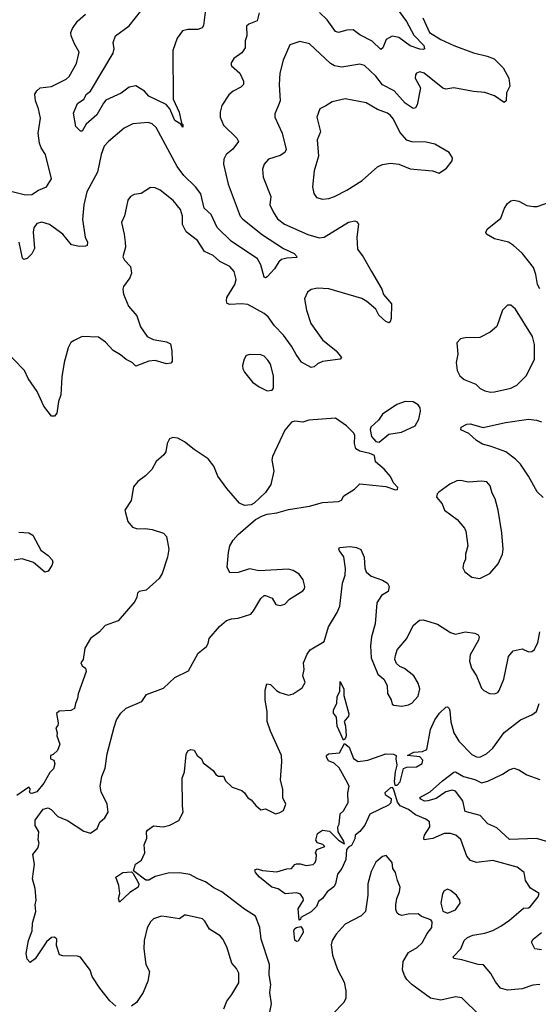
# Model space of a CAD drawing. Extents: x 1690054 to 1842981, y 782881 to 914114.
# Tile 455 of 656: x 1801319 to 1804515, y 800853 to 806914. Entities that reach past the tile are written whole.
import ezdxf

# ---------------------------------------------------------------- set-up
doc = ezdxf.new("R2010")
doc.units = 0

msp = doc.modelspace()

# ---------------------------------------------------------------- linework, layer by layer
at = {"layer": '0CON10XD'}
for points in [[(1802466.6, 806993.4), (1802451.3, 806878.7), (1802443.8, 806865), (1802416.9, 806853.1), (1802355, 806854.5), (1802322.5, 806845), (1802289.8, 806800.2), (1802263.3, 806725), (1802264.3, 806425.7), (1802301.8, 806345), (1802317, 806277), (1802325, 806270), (1802325, 806252.5), (1802311.7, 806271.7), (1802275, 806293.8), (1802244.7, 806364.7), (1802222.7, 806392.7), (1802115, 806444.1), (1802088.6, 806475), (1802035, 806507.5), (1801995, 806498.6), (1801945, 806461.9), (1801850.9, 806419.1), (1801835, 806401.2), (1801795, 806328.8), (1801728.5, 806271.5), (1801705, 806227.5), (1801695, 806227.5), (1801665, 806256.7), (1801651.3, 806338.7), (1801675, 806398.8), (1801714.2, 806425), (1801732.1, 806455), (1801756.7, 806475), (1801895, 806707.5), (1801901.5, 806735), (1801895.6, 806775), (1801910.6, 806815), (1801995, 806876.9), (1802072.2, 806975)], [(1803804.4, 806925.6), (1803845, 806836.2), (1803915, 806793.2), (1803995, 806755.8), (1804115, 806711.2), (1804200.7, 806690.7), (1804242.8, 806672.8), (1804298.3, 806618.3), (1804334.3, 806555), (1804339.2, 806505), (1804320, 806465), (1804316.7, 806415), (1804305, 806403.8), (1804245.9, 806445.9), (1804185, 806465.8), (1804115, 806471.9), (1803995, 806495.6), (1803945, 806487.5), (1803926.7, 806493.3), (1803811.2, 806585), (1803785, 806594.2), (1803765, 806586), (1803758, 806575), (1803757.5, 806555), (1803790, 806495), (1803769.1, 806390.9), (1803757.6, 806372.4), (1803745, 806367.5), (1803695, 806401.5), (1803626.6, 806476.6), (1803554.3, 806514.3), (1803515, 806566.2), (1803445, 806631.9), (1803415, 806641.4), (1803305, 806622.7), (1803260.4, 806630.4), (1803235.4, 806645.4), (1803105, 806765.6), (1803045, 806780.6), (1802985, 806760), (1802943.1, 806665), (1802922.1, 806585), (1802917.9, 806515), (1802925.5, 806415), (1802915, 806389.2), (1802892.5, 806335), (1802892, 806315), (1802936.5, 806215), (1802962.5, 806115), (1802953.2, 806096.8), (1802925, 806078.6), (1802852, 806055), (1802825.8, 806025), (1802815.8, 805995), (1802820, 805945), (1802866.4, 805826.4), (1802860.6, 805775), (1802880.9, 805730.9), (1802908.5, 805688.5), (1802951.4, 805655), (1803095, 805591.8), (1803165, 805570.8), (1803195, 805575.5), (1803345, 805667.8), (1803385, 805675.8), (1803395, 805672), (1803406.9, 805655), (1803397.1, 805575), (1803402.1, 805502.1), (1803435.5, 805455.5), (1803486.4, 805363.6), (1803551.2, 805255), (1803561.7, 805221.7), (1803610, 805165), (1803608, 805075), (1803602.5, 805055), (1803595, 805047.5), (1803575, 805056.7), (1803532.9, 805095), (1803513.1, 805133.1), (1803459.5, 805179.5), (1803428.1, 805198.1), (1803225, 805258.5), (1803155, 805261.5), (1803115.5, 805254.5), (1803092.8, 805237.2), (1803074.3, 805195), (1803086.3, 805126.3), (1803114.4, 805045), (1803185, 804944.2), (1803269.2, 804875), (1803303.3, 804835), (1803295, 804823.8), (1803185, 804809.2), (1803155, 804795.8), (1803135, 804778), (1803115, 804774.2), (1803055.4, 804805.4), (1803023.2, 804853.2), (1802994.6, 804905), (1802945, 804972.5), (1802890.1, 805030.1), (1802851.1, 805085), (1802825, 805106.7), (1802725, 805161.9), (1802685.6, 805165.6), (1802615, 805160.8), (1802597.7, 805167.7), (1802592.9, 805182.9), (1802595.8, 805205), (1802645, 805283.8), (1802654.1, 805314.1), (1802641.4, 805365), (1802615, 805395.6), (1802553.3, 805425), (1802512.1, 805462.1), (1802458.3, 805488.3), (1802414.7, 805554.7), (1802345, 805609.2), (1802323.4, 805653.4), (1802322.9, 805705), (1802311.1, 805745), (1802265, 805800.6), (1802185.5, 805865.5), (1802155, 805878.6), (1802125, 805880.8), (1802067.5, 805845), (1802025, 805838.8), (1802003.3, 805825), (1801985, 805802.5), (1801976.2, 805755), (1801965, 805707.5), (1801946, 805665), (1801964.2, 805595), (1801970, 805545), (1801970.8, 805515), (1801955.7, 805455), (1801964.5, 805434.5), (1802002.5, 805395), (1802009.4, 805355), (1801997.5, 805325), (1801958.3, 805271.7), (1801954.2, 805255), (1801958.5, 805225), (1801990.6, 805150.6), (1802042, 805092), (1802063.7, 805023.7), (1802106, 804965), (1802142.5, 804945), (1802225, 804931.2), (1802248.3, 804918.3), (1802258, 804875), (1802259.2, 804810.8), (1802250, 804800), (1802225, 804796), (1802155, 804815.8), (1802115, 804812), (1802035, 804782.5), (1802012.5, 804805), (1801975, 804822), (1801940.9, 804850.9), (1801895, 804877.5), (1801848.7, 804928.7), (1801805, 804960), (1801705, 804963.8), (1801655, 804940), (1801635, 804926.7), (1801618, 804895), (1801593.5, 804805), (1801579.5, 804715), (1801572.2, 804605), (1801558.9, 804565), (1801548.3, 804491.7), (1801535, 804473.3), (1801515, 804473.8), (1801467.5, 804535), (1801428, 804625), (1801371.9, 804705), (1801350, 804755), (1801214, 804895)], [(1801274.1, 805855.9), (1801355, 805835.5), (1801395, 805838.8), (1801435, 805864.5), (1801485.3, 805884.7), (1801514.5, 805935), (1801477.5, 806085), (1801451.9, 806125), (1801440.8, 806155), (1801433.1, 806215), (1801447.4, 806307.4), (1801435.4, 806365), (1801416.7, 806415), (1801413.3, 806455), (1801425, 806476), (1801445, 806494), (1801515, 806504), (1801605, 806547.5), (1801625, 806564), (1801669.4, 806645), (1801685.4, 806714.6), (1801658.1, 806765), (1801635.7, 806815), (1801634.2, 806835), (1801645, 806861.2), (1801675.7, 806905), (1801725, 806947.5)], [(1802794.2, 806955.8), (1802782, 806908), (1802732.3, 806887.7), (1802717.5, 806875), (1802718.8, 806815), (1802708.8, 806785), (1802707.9, 806742.1), (1802689.3, 806710.7), (1802640, 806675), (1802620, 806645), (1802625, 806630), (1802675.8, 806585), (1802698, 806535), (1802698, 806515), (1802681.7, 806498.3), (1802635.5, 806474.5), (1802607.6, 806452.4), (1802565, 806386.2), (1802554.5, 806345), (1802555.6, 806315), (1802574.4, 806265), (1802657.1, 806185), (1802667.1, 806165), (1802632.6, 806117.4), (1802590.8, 806085), (1802576.7, 806055), (1802574.5, 806025), (1802605, 805902), (1802678.5, 805705), (1802695, 805685.6), (1802815, 805589.1), (1802945, 805506), (1803010, 805475), (1803030, 805455), (1803025, 805450), (1802965, 805446.9), (1802932.6, 805437.4), (1802915.7, 805424.3), (1802890.3, 805379.7), (1802845, 805332), (1802835, 805326.2), (1802825, 805330), (1802804.5, 805405), (1802785, 805442.5), (1802621.8, 805551.8), (1802536.1, 805635), (1802500, 805715), (1802456.7, 805755), (1802435, 805843.3), (1802403.4, 805885), (1802330.8, 805955), (1802290.3, 806010.3), (1802160.9, 806250.9), (1802135, 806274.2), (1802111.3, 806281.3), (1802016.6, 806273.4), (1801963.3, 806246.7), (1801867.1, 806165), (1801840.6, 806135), (1801820.7, 806085), (1801799.6, 805975), (1801732.7, 805855), (1801713.8, 805775), (1801707.2, 805685), (1801723.6, 805576.4), (1801737.2, 805545), (1801734.3, 805525), (1801725, 805519.6), (1801688.8, 805518.8), (1801638.2, 805528.2), (1801584.5, 805594.5), (1801502.7, 805652.7), (1801455, 805668), (1801425, 805660), (1801406.8, 805633.2), (1801403.4, 805606.6), (1801411.4, 805505), (1801395, 805473.8), (1801365, 805443.3), (1801345, 805437.5), (1801336.4, 805446.4), (1801315.6, 805545.6)], [(1803657.1, 806965), (1803702.8, 806902.8), (1803748.7, 806818.7), (1803808.9, 806755), (1803814.1, 806735.9), (1803808.7, 806731.3), (1803785, 806733.1), (1803725, 806753.9), (1803655, 806804.5), (1803615, 806813.3), (1803577.3, 806792.7), (1803558, 806742), (1803545, 806731.2), (1803492, 806782), (1803415, 806822.2), (1803375, 806851.1), (1803335, 806849.6), (1803285, 806835.5), (1803265, 806841.5), (1803214.2, 806914.2), (1803167.8, 806957.8)], [(1803185, 805810), (1803225, 805814.2), (1803260, 805825), (1803335, 805864.4), (1803429.2, 805925), (1803525, 806009.4), (1803555, 806022.9), (1803605, 806030.8), (1803655, 806026), (1803725, 805996), (1803863.6, 805983.6), (1803905, 805970), (1803949.5, 806000.5), (1803983.6, 806046.4), (1803986.7, 806065), (1803965, 806096.2), (1803877.3, 806147.3), (1803825, 806161.4), (1803735, 806161.9), (1803705, 806172.9), (1803661.2, 806221.2), (1803622.1, 806302.1), (1803605, 806324.4), (1803585, 806340), (1803525, 806361.5), (1803455, 806401.9), (1803325, 806426.5), (1803245, 806408.6), (1803205.5, 806384.5), (1803170, 806365), (1803151.4, 806315), (1803173.3, 806225), (1803152.8, 806175), (1803160.9, 806075), (1803134.4, 805985), (1803124, 805885), (1803131.2, 805845), (1803149.5, 805819.5), (1803185, 805810)], [(1804525, 805257.8), (1804511.2, 805285), (1804500.9, 805345), (1804485, 805388.6), (1804415, 805476.5), (1804362.2, 805525), (1804330.8, 805545), (1804245, 805565.6), (1804196.7, 805595), (1804191.2, 805605), (1804200, 805625), (1804285, 805692.5), (1804306.7, 805755), (1804326.1, 805783.9), (1804345, 805798.8), (1804365, 805803.8), (1804395, 805798), (1804445, 805771.4), (1804485, 805764.3), (1804507.5, 805765), (1804585, 805790.8)], [(1804220.5, 804620.5), (1804245, 804623.3), (1804345, 804645.6), (1804382, 804665), (1804442.9, 804725), (1804491.4, 804825), (1804491.4, 804915), (1804480, 804965), (1804375, 805133.3), (1804345, 805157.5), (1804325, 805157.5), (1804294.2, 805125.8), (1804258.8, 805025), (1804218.8, 804991.2), (1804155, 804958.8), (1804065, 804956.2), (1804035, 804950), (1804013.8, 804925), (1804018.8, 804855), (1804008.8, 804805), (1804016.2, 804755), (1804032.7, 804722.7), (1804058.8, 804698.8), (1804130.9, 804670.9), (1804158, 804645), (1804185, 804630), (1804220.5, 804620.5)], [(1802845, 804630), (1802875, 804633.3), (1802884, 804646), (1802882.8, 804722.8), (1802865, 804793.3), (1802849.1, 804819.1), (1802825, 804842.9), (1802805, 804852), (1802737, 804853), (1802715, 804847.5), (1802702.5, 804825), (1802693.3, 804785), (1802693.8, 804765), (1802704.2, 804744.2), (1802753.4, 804683.4), (1802795, 804654.2), (1802845, 804630)], [(1803535, 804313.3), (1803595, 804361.9), (1803672.5, 804375), (1803756.6, 804413.4), (1803780, 804455), (1803790, 804505), (1803786.7, 804525), (1803775, 804542.5), (1803745, 804561.2), (1803695, 804563.3), (1803644.3, 804545.7), (1803556.2, 804485), (1803530.9, 804449.1), (1803484.2, 804405.8), (1803478.3, 804391.7), (1803487.7, 804347.7), (1803515, 804317.5), (1803535, 804313.3)], [(1801911.3, 800841.3), (1801875, 800873.8), (1801813, 800953), (1801767.1, 801025), (1801753.6, 801063.6), (1801695, 801143.8), (1801675, 801150), (1801585, 801151.2), (1801565, 801157.5), (1801545.8, 801215), (1801548, 801255), (1801535, 801266.2), (1801515, 801263.8), (1801485, 801238), (1801415, 801133.3), (1801385, 801110), (1801365, 801130), (1801360, 801165), (1801374.2, 801245), (1801395.5, 801304.5), (1801397.9, 801352.1), (1801419.2, 801425), (1801415.6, 801465), (1801420.8, 801495), (1801414, 801565), (1801399.2, 801625), (1801410.8, 801715), (1801400, 801775), (1801431.2, 801815), (1801440, 801845), (1801432.5, 801865), (1801436.7, 801915), (1801414.2, 801954.2), (1801415, 801987.5), (1801465, 802053.3), (1801495, 802063.3), (1801513, 802053), (1801555, 802010), (1801615, 801984), (1801715, 801918), (1801755, 801906.7), (1801796.7, 801935), (1801813.8, 801975), (1801845, 802000), (1801863.8, 802035), (1801859.2, 802085), (1801821.4, 802161.4), (1801814.4, 802195), (1801825.8, 802255), (1801846.1, 802306.1), (1801858, 802395), (1801901.7, 802558.3), (1801915.7, 802605), (1801942.5, 802645), (1801974.7, 802675.3), (1802071.9, 802718.1), (1802100.2, 802759.8), (1802205, 802800), (1802275, 802864), (1802360, 802905), (1802418.8, 803015), (1802470, 803055), (1802481.2, 803075), (1802487.5, 803105), (1802550.5, 803179.5), (1802594.3, 803215.7), (1802625, 803225.8), (1802665, 803229.2), (1802743.3, 803255), (1802761.2, 803275), (1802805, 803352), (1802825, 803368.8), (1802835, 803370), (1802875, 803352.5), (1802898, 803315), (1802925, 803307.8), (1802953.2, 803316.8), (1802982.7, 803347.3), (1803065, 803399.2), (1803075, 803411.2), (1803076.9, 803425), (1803065.9, 803465.9), (1803041.2, 803501.2), (1803004.3, 803524.3), (1802975, 803532), (1802795, 803521.2), (1802735, 803533.3), (1802665, 803511.2), (1802615, 803510), (1802598, 803545), (1802606.5, 803635), (1802614.5, 803675), (1802635, 803710), (1802665.8, 803745), (1802772.6, 803837.4), (1802815, 803860), (1802845, 803870.8), (1802905, 803878), (1802975, 803900), (1803105, 803920.6), (1803185, 803942.9), (1803285, 803947.5), (1803303, 803957), (1803317, 803983), (1803382.5, 804025), (1803415, 804056.7), (1803575, 804040), (1803635, 804020), (1803648.3, 804021.7), (1803650, 804035), (1803623, 804063), (1803605, 804102.5), (1803565, 804146.7), (1803511.7, 804191.7), (1803505, 804232.5), (1803477, 804243), (1803415, 804258), (1803391.7, 804271.7), (1803382.5, 804305), (1803383.9, 804353.9), (1803378.3, 804368.3), (1803333.3, 804415), (1803265, 804461.2), (1803100.5, 804449.5), (1803065, 804436.7), (1803015, 804442.5), (1802995, 804437.5), (1802953.3, 804386.7), (1802877.5, 804225), (1802874.1, 804204.1), (1802886.2, 804135), (1802867, 804053), (1802835, 804003.3), (1802765, 803938.8), (1802745, 803928.8), (1802705, 803923.3), (1802675, 803938.8), (1802595, 804028.8), (1802540.8, 804105), (1802516, 804165), (1802480.7, 804210.7), (1802395, 804267.5), (1802335, 804315.8), (1802295, 804338), (1802263, 804343)], [(1804545, 803972.5), (1804508.1, 804008.1), (1804454.5, 804105), (1804405, 804177.8), (1804375, 804208.2), (1804315, 804253.8), (1804225, 804287.7), (1804171.2, 804301.2), (1804135, 804324.7), (1804087, 804367), (1804038.8, 804388.8), (1804040.8, 804405), (1804075, 804424.4), (1804095, 804425.5), (1804175, 804403.6), (1804312.5, 804435), (1804454.6, 804455.4), (1804505, 804449.6), (1804535, 804439.6)], [(1802263, 804343), (1802242.5, 804335), (1802227.5, 804305), (1802220, 804255), (1802206.7, 804235), (1802161.2, 804195), (1802134, 804145), (1802095, 804106.2), (1802048.3, 804071.7), (1802021.7, 804038.3), (1802006.7, 803955), (1801966.7, 803895), (1801986.1, 803826.1), (1802015, 803791.2), (1802045, 803780), (1802092.3, 803782.3), (1802135, 803776), (1802205, 803753.3), (1802223.6, 803733.6), (1802238.8, 803655), (1802230.8, 803605), (1802198, 803505), (1802178.8, 803475), (1802097.9, 803402.1), (1802055, 803394.3), (1802045.7, 803385), (1802041.5, 803358.5), (1802028, 803332), (1801926.6, 803213.4), (1801846, 803185), (1801812, 803145), (1801756, 803105), (1801721.2, 803045), (1801710, 802975), (1801695.8, 802955), (1801705, 802936), (1801725, 802922.5), (1801728.3, 802901.7), (1801680, 802765), (1801676.7, 802735), (1801662.5, 802705), (1801657.5, 802675), (1801635, 802662.5), (1801563, 802657), (1801546.7, 802643.3), (1801557.5, 802585), (1801555, 802570), (1801542.5, 802555), (1801550, 802525), (1801547.5, 802505), (1801566.7, 802455), (1801552.5, 802415), (1801525, 802390), (1801510, 802385), (1801510, 802365), (1801530, 802355), (1801536.4, 802333.6), (1801527, 802303), (1801505, 802280), (1801467.5, 802215), (1801425, 802160), (1801395, 802150), (1801385, 802152.5), (1801380, 802165), (1801387, 802177), (1801375, 802190), (1801301.2, 802138.8)], [(1804155, 803474), (1804216.7, 803505), (1804268.8, 803565), (1804293.8, 803625), (1804298.8, 803655), (1804290.8, 803755), (1804267.1, 803895), (1804248.6, 803965), (1804230.3, 804000.3), (1804218, 804045), (1804198.5, 804068.5), (1804165.6, 804074.4), (1804085, 804066.9), (1804035, 804077.8), (1804012.5, 804075), (1803970, 804055), (1803902.5, 804005), (1803892.5, 803995), (1803887.5, 803975), (1803922.5, 803935), (1803937.5, 803895), (1804015, 803836.7), (1804060, 803785), (1804068.8, 803765), (1804080, 803675), (1804066.7, 803625), (1804066.4, 803593.6), (1804053.3, 803565), (1804050.7, 803540.7), (1804063.3, 803515), (1804105, 803483.3), (1804155, 803474)], [(1801315, 803759.2), (1801375, 803756), (1801401.2, 803741.2), (1801449.7, 803649.7), (1801495.5, 803615.5), (1801518.8, 803588.8), (1801523.8, 803575), (1801518, 803555), (1801495, 803520), (1801475, 803513.3), (1801405, 803572.2), (1801334.5, 803595.5), (1801285, 803586.9)], [(1802860.3, 800805), (1802870.5, 800855), (1802861, 800925), (1802866.2, 800975), (1802856.5, 801035), (1802858.4, 801098.4), (1802807.3, 801255), (1802800, 801325), (1802772, 801395), (1802705, 801438.5), (1802565, 801545.5), (1802515, 801570), (1802465, 801607.5), (1802416.7, 801625), (1802368.6, 801651.4), (1802305, 801662.3), (1802235, 801660.7), (1802155, 801640), (1802115, 801616.7), (1802097, 801617), (1802020, 801675), (1802034, 801715), (1802069.2, 801740.8), (1802090, 801785), (1802087.5, 801835), (1802102, 801875), (1802101.2, 801915), (1802106.2, 801925), (1802145, 801950.8), (1802204.3, 801945.7), (1802245, 801955.8), (1802300, 801985), (1802327.5, 802035), (1802321.9, 802075), (1802320.8, 802245), (1802334.2, 802285), (1802345, 802390), (1802355, 802412.5), (1802375, 802422.5), (1802395, 802416.7), (1802414, 802385), (1802438.8, 802365), (1802450.5, 802340.5), (1802511.7, 802291.7), (1802528.3, 802268.3), (1802545, 802257.5), (1802575, 802256.7), (1802587.7, 802227.7), (1802629.5, 802189.5), (1802688.8, 802168.8), (1802705.5, 802155.5), (1802725, 802123.8), (1802745, 802112), (1802775, 802076), (1802805, 802050), (1802835, 802056.7), (1802895, 802026.2), (1802918.8, 802031.2), (1802945, 802046.7), (1802958.8, 802085), (1802940, 802125), (1802940.8, 802175), (1802925.8, 802235), (1802935.5, 802345), (1802931.9, 802385), (1802864.2, 802535), (1802844.4, 802595), (1802845.5, 802655), (1802831.9, 802725), (1802833, 802787), (1802842.5, 802825), (1802865, 802821.2), (1802901.2, 802785), (1802922.6, 802772.6), (1802975, 802756.2), (1803005, 802763.3), (1803059.5, 802800.5), (1803078.8, 802835), (1803064.3, 802875), (1803072.5, 802915), (1803069.1, 802955), (1803091.2, 803008.8), (1803108.8, 803035), (1803195, 803087.5), (1803223.1, 803176.9), (1803275.8, 803265.8), (1803292.1, 803305), (1803308.1, 803445), (1803325.5, 803494.5), (1803327.9, 803535), (1803317.2, 803607.2), (1803290, 803645), (1803286, 803655), (1803290, 803665), (1803355, 803672.2), (1803395.4, 803665.4), (1803422.3, 803652.3), (1803442.9, 803605), (1803447.2, 803537.2), (1803455, 803516), (1803485, 803488.6), (1803555, 803464.2), (1803585.8, 803445), (1803595.7, 803425), (1803590, 803395), (1803549.4, 803370.6), (1803520, 803325), (1803510, 803195), (1803488.1, 803115), (1803480.9, 803059.1), (1803485.8, 802985), (1803526.7, 802885), (1803563.3, 802855), (1803583.3, 802815), (1803586.2, 802766.2), (1803607.7, 802727.7), (1803615, 802700), (1803625, 802693.8), (1803675, 802688.8), (1803715, 802696.2), (1803735, 802706.7), (1803775, 802750), (1803785.7, 802795), (1803775, 802830), (1803748.8, 802875), (1803690.7, 802920.7), (1803661.7, 802931.7), (1803641.7, 802951.7), (1803631.2, 802975), (1803635, 803000), (1803646.2, 803035), (1803705.7, 803104.3), (1803744, 803185), (1803782.7, 803217.3), (1803805, 803220.8), (1803895, 803193.1), (1803975, 803142.5), (1804005, 803131.2), (1804065, 803145.6), (1804125, 803138), (1804145, 803126.7), (1804150, 803115), (1804147.5, 803095), (1804095.4, 803004.6), (1804092.1, 802965), (1804102.8, 802922.8), (1804134, 802875), (1804165, 802800), (1804180, 802785), (1804215, 802766.7), (1804245, 802763.3), (1804265, 802773.3), (1804273.3, 802785), (1804303.3, 802855), (1804326.9, 802973.1), (1804332.5, 802995), (1804360.7, 803029.3), (1804415, 803041.9), (1804455, 803023.8), (1804475, 803025.5), (1804490.6, 803035), (1804512.4, 803077.6), (1804524.6, 803145.4)], [(1803315, 802480), (1803275, 802566.2), (1803270.8, 802620.8), (1803253.2, 802645), (1803254.1, 802665), (1803272.9, 802705), (1803275, 802747.5), (1803291.9, 802778.1), (1803295, 802840), (1803316.9, 802793.1), (1803316.9, 802755), (1803347.9, 802642.1), (1803345, 802626.7), (1803318.8, 802595), (1803327.5, 802565), (1803331.2, 802505), (1803325, 802487.5), (1803315, 802480)], [(1804525, 800974.2), (1804481.7, 800971.7), (1804415, 800948.5), (1804325, 800940.9), (1804283.3, 800953.3), (1804251.8, 800991.8), (1804223, 801043), (1804176.9, 801095), (1804145, 801097.2), (1804045, 801127.5), (1803994.5, 801134.5), (1803991.2, 801145), (1804038.6, 801195), (1804059.4, 801245), (1804079.2, 801265), (1804112, 801278), (1804185, 801291.1), (1804235, 801308.2), (1804284.2, 801335), (1804338.2, 801371.8), (1804425, 801444.3), (1804455, 801446), (1804465, 801454), (1804513.8, 801515), (1804520, 801535), (1804467.5, 801567.5), (1804435.8, 801615), (1804428, 801665), (1804385, 801696.9), (1804235, 801738.2), (1804135, 801726.9), (1804097.9, 801737.9), (1804075.8, 801765), (1804037, 801867), (1804006.2, 801895), (1803975, 801903.8), (1803935, 801903.6), (1803865, 801873.3), (1803812.5, 801865), (1803809.2, 801875), (1803814.5, 801895), (1803847.3, 801945), (1803845.5, 801975.5), (1803823, 801993), (1803759.5, 802019.5), (1803715, 802052.3), (1803664.1, 802074.1), (1803647.6, 802097.6), (1803625, 802173.3), (1803616.7, 802186.7), (1803603.9, 802186.1), (1803570, 802155), (1803572.5, 802145), (1803609.3, 802119.3), (1803606.4, 802093.6), (1803591.3, 802078.7), (1803477, 802023), (1803445.6, 801955), (1803415, 801916), (1803387.5, 801895), (1803385, 801872.5), (1803365, 801830), (1803347, 801823), (1803333, 801807), (1803329.1, 801745), (1803305, 801690), (1803278.8, 801655), (1803265.6, 801595), (1803255, 801576.7), (1803214.2, 801545.8), (1803185.7, 801505), (1803161.2, 801485), (1803148.6, 801455), (1803115, 801422), (1803052.5, 801387.5), (1803050, 801375), (1803041.7, 801371.7), (1803035, 801440), (1803067.5, 801495), (1803067, 801507), (1803050, 801530), (1803025, 801538.8), (1802955, 801534), (1802912.9, 801562.9), (1802873.1, 801573.1), (1802796.7, 801635), (1802772.5, 801665), (1802768.3, 801681.7), (1802783, 801687), (1802816.4, 801676.4), (1802905, 801668), (1802965, 801687.5), (1802995, 801690), (1803015, 801714), (1803025, 801717.5), (1803048, 801718), (1803085, 801707.5), (1803127, 801713), (1803140, 801725), (1803146.4, 801743.6), (1803147.5, 801775), (1803142.5, 801785), (1803150, 801805), (1803200, 801825), (1803187, 801837), (1803155, 801847.5), (1803144.1, 801864.1), (1803154.4, 801905), (1803184.7, 801925.3), (1803228.6, 801918.6), (1803284.1, 801864.1), (1803320, 801840), (1803316.7, 801856.7), (1803282.5, 801915), (1803280, 801945), (1803287.5, 801962.5), (1803294.4, 802025), (1803315.8, 802044.2), (1803343.3, 802095), (1803341.4, 802155), (1803349.2, 802195), (1803330, 802235), (1803288.5, 802308.5), (1803257.1, 802337.1), (1803222.1, 802352.1), (1803209.5, 802375), (1803210.4, 802385), (1803222.5, 802395), (1803289.2, 802400.8), (1803321.7, 802458.3), (1803350, 802435), (1803377, 802367), (1803405, 802347.5), (1803465, 802356.2), (1803575, 802394), (1803623.6, 802393.6), (1803640, 802385), (1803636.7, 802363.3), (1803644.2, 802325), (1803632.5, 802285), (1803627.5, 802225), (1803632, 802202), (1803645, 802201.9), (1803665, 802223.1), (1803685.3, 802304.7), (1803705, 802313.3), (1803765, 802314.2), (1803800, 802335), (1803802.9, 802355), (1803785, 802377.1), (1803710, 802385), (1803747.5, 802405), (1803800.9, 802409.1), (1803828, 802422), (1803850.4, 802545), (1803878.2, 802605), (1803905.5, 802645), (1803945, 802682.9), (1803955, 802684.3), (1803965.5, 802675), (1803970, 802660), (1803977.1, 802592.9), (1803994.6, 802525), (1804025, 802473.1), (1804105, 802391.4), (1804135, 802375.7), (1804155, 802374.4), (1804196, 802394), (1804235, 802429.4), (1804305, 802525.6), (1804406, 802605), (1804474.4, 802635.6), (1804503.3, 802655), (1804520, 802705)], [(1804595, 801846.5), (1804505, 801874.6), (1804337.9, 801867.9), (1804259, 801939), (1804204.7, 801964.7), (1804156.5, 802015), (1804065, 802040), (1804050, 802105), (1804005, 802165.3), (1803985, 802170.9), (1803945, 802161.3), (1803885, 802120.3), (1803834.6, 802104.6), (1803815, 802103.8), (1803791.2, 802115), (1803785, 802126.7), (1803849.9, 802160.1), (1803925, 802229.7), (1803995, 802282.7), (1804005, 802283.8), (1804053.8, 802256.2), (1804125, 802236.1), (1804165, 802216.6), (1804205, 802227.6), (1804295, 802269.2), (1804335, 802296.7), (1804365, 802305.8), (1804395, 802296.7), (1804444.8, 802264.8), (1804525, 802236.2)], [(1804155, 800784.2), (1804045, 800893.3), (1804005, 800899.2), (1803915, 800878.1), (1803850.3, 800890.3), (1803735, 800974.2), (1803705.4, 801005.4), (1803691.1, 801031.1), (1803679.1, 801065), (1803682.9, 801117.1), (1803715, 801172.5), (1803768.1, 801201.9), (1803798.9, 801231.1), (1803830.3, 801289.7), (1803858.6, 801325), (1803861.2, 801361.2), (1803853.8, 801373.8), (1803795, 801393.3), (1803775, 801410), (1803712.5, 801407.5), (1803675, 801399.5), (1803656, 801405), (1803645.8, 801415), (1803637, 801437), (1803636.5, 801465), (1803642.9, 801505), (1803660.8, 801545), (1803663.8, 801575), (1803646.9, 801615), (1803635.4, 801665), (1803619.6, 801689.6), (1803615, 801726.2), (1803578.8, 801768.8), (1803555, 801763.8), (1803515, 801728), (1803485, 801670), (1803465.7, 801595), (1803465.6, 801524.4), (1803450.8, 801425), (1803423.2, 801396.8), (1803324.5, 801345.5), (1803270, 801285), (1803244.2, 801245), (1803239.7, 801219.7), (1803247.8, 801155), (1803278, 801068), (1803318.6, 800988.6), (1803330, 800935), (1803328.8, 800891.2), (1803316.8, 800863.2), (1803249.2, 800795)], [(1801935, 801482.5), (1801928, 801505), (1801935.8, 801535), (1801931.2, 801585), (1801912.5, 801635), (1801955, 801664), (1802007.5, 801667.5), (1802018.3, 801658.3), (1802047, 801607), (1802053, 801593), (1802050, 801575), (1801998.3, 801541.7), (1801935, 801482.5)], [(1803955, 801414.3), (1804005.5, 801434.5), (1804033.8, 801475), (1804031.2, 801495), (1804012, 801525), (1803975, 801554), (1803955, 801561.2), (1803935, 801551.2), (1803925, 801533.3), (1803914.3, 801475), (1803926, 801426), (1803955, 801414.3)], [(1802576.9, 800825), (1802595, 800872), (1802627.2, 800912.8), (1802669.2, 800985), (1802669.1, 801045), (1802655, 801074), (1802626.5, 801106.5), (1802596.7, 801206.7), (1802571.2, 801255), (1802554, 801275), (1802490, 801315), (1802460, 801365), (1802445, 801379.2), (1802345, 801402), (1802335, 801401.2), (1802305, 801378.8), (1802225, 801392), (1802194.1, 801395.9), (1802145, 801378.8), (1802125, 801360), (1802105.7, 801324.3), (1802085.7, 801245), (1802084.3, 801195), (1802097.7, 801097.7), (1802120, 801055), (1802108.1, 800995), (1802080.6, 800925), (1802039.2, 800865), (1802008.5, 800841.5)], [(1803025, 801240), (1803015, 801247.5), (1803009.2, 801305), (1803015, 801320), (1803025, 801326.7), (1803051.7, 801331.7), (1803064.1, 801314.1), (1803065.5, 801294.5), (1803035, 801242.5), (1803025, 801240)], [(1804535, 801189.1), (1804494.3, 801194.3), (1804474.2, 801235), (1804484.4, 801255), (1804535, 801295.6)]]:
    msp.add_lwpolyline(points, dxfattribs=at)

doc.saveas('drawing.dxf')
